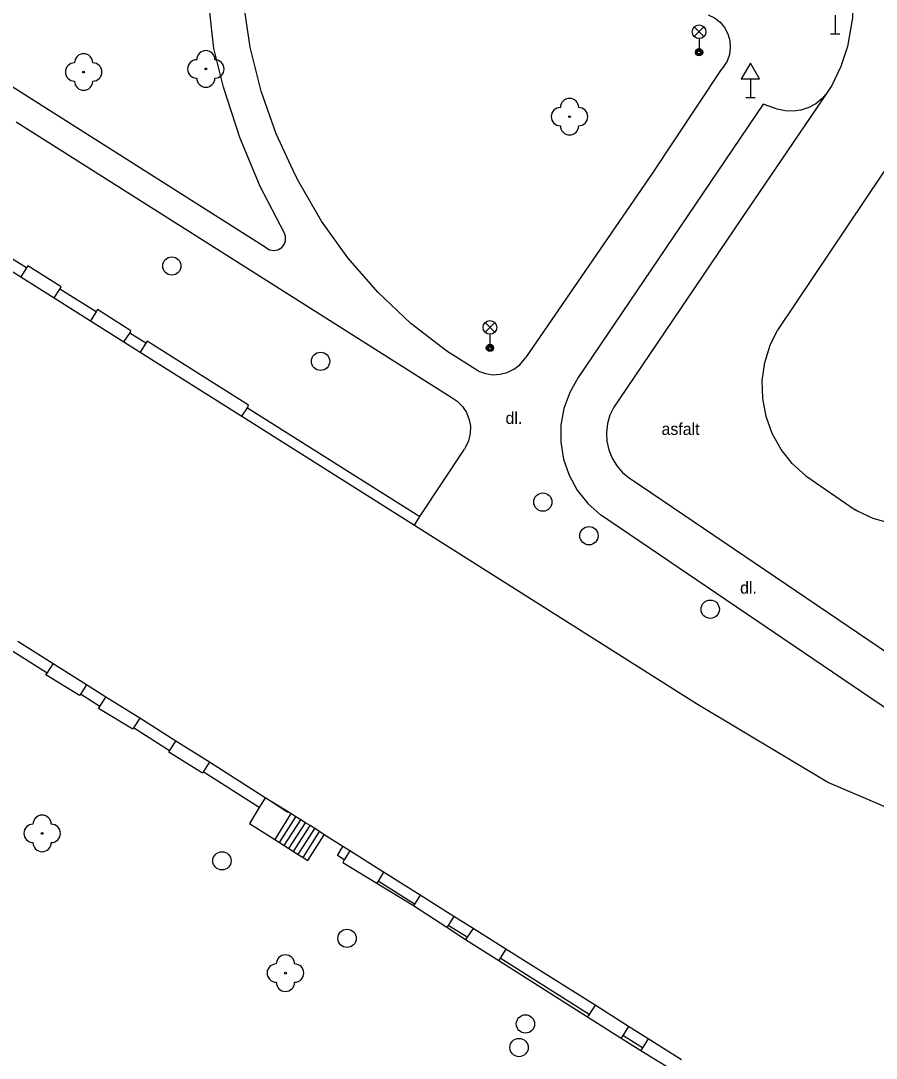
# Model space of a CAD drawing. Extents: x -539515 to -538098, y -1182060 to -1180157.
# Drawn here: x -538419.9 to -538373.1, y -1181641.1 to -1181584.3 of the extents above; entities that cross this region are included whole.
import ezdxf

# ---------------------------------------------------------------- set-up
doc = ezdxf.new("R2010")
doc.units = 0
for name, color, linetype in [('Vrstva 1', 7, 'Continuous'), ('Vrstva 13', 7, 'Continuous'), ('Vrstva 15', 7, 'Continuous'), ('Vrstva 22', 7, 'Continuous'), ('Vrstva 27', 7, 'Continuous'), ('Vrstva 33', 7, 'Continuous'), ('Vrstva 34', 7, 'Continuous'), ('Vrstva 40', 7, 'Continuous'), ('Vrstva 88', 7, 'Continuous')]:
    doc.layers.add(name, color=color, linetype=linetype)

msp = doc.modelspace()

# ---------------------------------------------------------------- linework, layer by layer
at = {"layer": 'Vrstva 1'}
for p, q in [((-538420.935, -1181597.69), (-538419.895, -1181598.347)), ((-538419.895, -1181598.347), (-538418.066, -1181599.503)), ((-538418.066, -1181599.503), (-538416.089, -1181600.751)), ((-538416.089, -1181600.751), (-538414.265, -1181601.904)), ((-538414.265, -1181601.904), (-538413.362, -1181602.474)), ((-538413.362, -1181602.474), (-538407.822, -1181605.974)), ((-538407.822, -1181605.974), (-538398.37, -1181611.94)), ((-538398.37, -1181611.94), (-538382.96, -1181621.68)), ((-538418.128, -1181619.507), (-538420.049, -1181618.293)), ((-538416.306, -1181620.659), (-538418.128, -1181619.507)), ((-538415.239, -1181621.333), (-538416.306, -1181620.659)), ((-538413.394, -1181622.496), (-538415.239, -1181621.333)), ((-538382.96, -1181621.68), (-538375.75, -1181626)), ((-538411.42, -1181623.74), (-538413.394, -1181622.496)), ((-538409.58, -1181624.9), (-538411.42, -1181623.74)), ((-538406.54, -1181626.85), (-538409.58, -1181624.9)), ((-538375.75, -1181626), (-538372.204, -1181627.517)), ((-538405.14, -1181627.71), (-538406.54, -1181626.85)), ((-538404.855, -1181627.878), (-538405.14, -1181627.71)), ((-538404.596, -1181628.041), (-538404.855, -1181627.878)), ((-538404.339, -1181628.204), (-538404.596, -1181628.041)), ((-538404.081, -1181628.366), (-538404.339, -1181628.204)), ((-538403.822, -1181628.53), (-538404.081, -1181628.366)), ((-538403.564, -1181628.692), (-538403.822, -1181628.53)), ((-538403.32, -1181628.87), (-538403.564, -1181628.692)), ((-538402.29, -1181629.5), (-538403.32, -1181628.87)), ((-538401.91, -1181629.735), (-538402.29, -1181629.5)), ((-538400.062, -1181630.901), (-538401.91, -1181629.735)), ((-538398.059, -1181632.165), (-538400.062, -1181630.901)), ((-538396.217, -1181633.327), (-538398.059, -1181632.165)), ((-538395.175, -1181633.984), (-538396.217, -1181633.327)), ((-538393.374, -1181635.12), (-538395.175, -1181633.984)), ((-538388.504, -1181638.192), (-538393.374, -1181635.12)), ((-538386.679, -1181639.343), (-538388.504, -1181638.192)), ((-538385.603, -1181640.022), (-538386.679, -1181639.343)), ((-538383.779, -1181641.173), (-538385.603, -1181640.022))]:
    msp.add_line(p, q, dxfattribs=at)
at = {"layer": 'Vrstva 13'}
for p, q in [((-538406.49, -1181596.76), (-538427.12, -1181583.68)), ((-538408.821, -1181587.978), (-538409.34, -1181585.86)), ((-538381.65, -1181587.06), (-538385.39, -1181592.69)), ((-538375.81, -1181588.27), (-538380.46, -1181595.11)), ((-538420.14, -1181589.87), (-538396.37, -1181604.93)), ((-538385.39, -1181592.69), (-538392.3, -1181602.78)), ((-538380.46, -1181595.11), (-538387.21, -1181605.08)), ((-538419.592, -1181597.865), (-538420.636, -1181597.208)), ((-538415.78, -1181600.265), (-538417.763, -1181599.017)), ((-538413.054, -1181601.987), (-538413.93, -1181601.43)), ((-538407.44, -1181605.37), (-538412.98, -1181601.87)), ((-538394.87, -1181603.51), (-538396.61, -1181602.42)), ((-538407.51, -1181605.51), (-538398.08, -1181611.45)), ((-538398.08, -1181611.45), (-538395.64, -1181607.77)), ((-538386.53, -1181609.42), (-538370.99, -1181619.95)), ((-538398.37, -1181611.94), (-538398.08, -1181611.45)), ((-538418.461, -1181620.019), (-538420.38, -1181618.802)), ((-538415.574, -1181621.849), (-538416.64, -1181621.173)), ((-538411.762, -1181624.266), (-538413.732, -1181623.017)), ((-538406.861, -1181627.373), (-538409.925, -1181625.43)), ((-538405.14, -1181627.71), (-538406.01, -1181629.12)), ((-538405.757, -1181629.29), (-538404.855, -1181627.878)), ((-538405.499, -1181629.454), (-538404.596, -1181628.041)), ((-538405.241, -1181629.617), (-538404.339, -1181628.204)), ((-538404.983, -1181629.78), (-538404.081, -1181628.366)), ((-538404.726, -1181629.944), (-538403.822, -1181628.53)), ((-538404.468, -1181630.107), (-538403.564, -1181628.692)), ((-538398.377, -1181632.657), (-538400.365, -1181631.403)), ((-538395.502, -1181634.47), (-538396.535, -1181633.819)), ((-538395.59, -1181634.6), (-538393.76, -1181635.74)), ((-538393.76, -1181635.74), (-538388.91, -1181638.83)), ((-538388.818, -1181638.686), (-538393.683, -1181635.617)), ((-538385.912, -1181640.518), (-538386.991, -1181639.838))]:
    msp.add_line(p, q, dxfattribs=at)
for points in [[(-538409.34, -1181585.86), (-538409.658, -1181583.028), (-538409.736, -1181580.179), (-538409.575, -1181577.334)], [(-538404.89, -1181592.77), (-538405.938, -1181590.525), (-538406.764, -1181588.19), (-538407.361, -1181585.785), (-538407.722, -1181583.334)], [(-538382.32, -1181584.02), (-538381.975, -1181584.19), (-538381.673, -1181584.427), (-538381.427, -1181584.721), (-538381.246, -1181585.06), (-538381.139, -1181585.429), (-538381.111, -1181585.812), (-538381.163, -1181586.193), (-538381.292, -1181586.554), (-538381.494, -1181586.881), (-538381.65, -1181587.06)], [(-538405.48, -1181595.97), (-538406.814, -1181593.401), (-538407.93, -1181590.731), (-538408.821, -1181587.978)], [(-538403.456, -1181595.299), (-538404.699, -1181593.148), (-538404.89, -1181592.77)], [(-538396.61, -1181602.42), (-538398.572, -1181600.897), (-538400.378, -1181599.191), (-538402.011, -1181597.319), (-538403.456, -1181595.299)], [(-538406.49, -1181596.76), (-538406.293, -1181596.875), (-538406.069, -1181596.916), (-538405.845, -1181596.878), (-538405.63, -1181596.75), (-538405.5, -1181596.59), (-538405.421, -1181596.376), (-538405.421, -1181596.148), (-538405.48, -1181595.97)], [(-538418.066, -1181599.503), (-538417.763, -1181599.017), (-538417.69, -1181598.9), (-538419.52, -1181597.75), (-538419.592, -1181597.865), (-538419.895, -1181598.347)], [(-538414.265, -1181601.904), (-538413.93, -1181601.43), (-538413.88, -1181601.3), (-538415.7, -1181600.14), (-538415.78, -1181600.265), (-538416.089, -1181600.751)], [(-538412.98, -1181601.87), (-538413.054, -1181601.987), (-538413.362, -1181602.474)], [(-538394.87, -1181603.51), (-538394.491, -1181603.645), (-538394.093, -1181603.703), (-538393.692, -1181603.682), (-538393.302, -1181603.581), (-538392.941, -1181603.406), (-538392.621, -1181603.162), (-538392.355, -1181602.86), (-538392.3, -1181602.78)], [(-538407.822, -1181605.974), (-538407.51, -1181605.51), (-538407.44, -1181605.37)], [(-538396.37, -1181604.93), (-538396.039, -1181605.151), (-538395.759, -1181605.433), (-538395.54, -1181605.765), (-538395.38, -1181606.18), (-538395.321, -1181606.526), (-538395.33, -1181606.924), (-538395.418, -1181607.312), (-538395.581, -1181607.675), (-538395.64, -1181607.77)], [(-538387.21, -1181605.08), (-538387.487, -1181605.477), (-538387.694, -1181605.915), (-538387.827, -1181606.38), (-538387.881, -1181606.861), (-538387.856, -1181607.344), (-538387.751, -1181607.817), (-538387.57, -1181608.266), (-538387.318, -1181608.679), (-538387.001, -1181609.045), (-538386.629, -1181609.354), (-538386.53, -1181609.42)], [(-538416.306, -1181620.659), (-538416.64, -1181621.173), (-538416.69, -1181621.25), (-538418.52, -1181620.11), (-538418.461, -1181620.019), (-538418.128, -1181619.507)], [(-538413.394, -1181622.496), (-538413.732, -1181623.017), (-538413.78, -1181623.09), (-538415.64, -1181621.95), (-538415.574, -1181621.849), (-538415.239, -1181621.333)], [(-538409.58, -1181624.9), (-538409.925, -1181625.43), (-538409.97, -1181625.5), (-538411.81, -1181624.34), (-538411.762, -1181624.266), (-538411.42, -1181623.74)], [(-538406.54, -1181626.85), (-538406.861, -1181627.373), (-538407.4, -1181628.25), (-538406.01, -1181629.12), (-538405.757, -1181629.29), (-538405.499, -1181629.454), (-538405.241, -1181629.617), (-538404.983, -1181629.78), (-538404.726, -1181629.944), (-538404.468, -1181630.107), (-538404.21, -1181630.27), (-538403.32, -1181628.87)], [(-538402.214, -1181630.237), (-538402.59, -1181630), (-538402.29, -1181629.5)], [(-538401.91, -1181629.735), (-538402.214, -1181630.237), (-538402.3, -1181630.38)], [(-538402.3, -1181630.38), (-538400.43, -1181631.51), (-538398.43, -1181632.74), (-538396.6, -1181633.92), (-538395.59, -1181634.6)], [(-538400.062, -1181630.901), (-538400.365, -1181631.403), (-538400.43, -1181631.51)], [(-538398.059, -1181632.165), (-538398.377, -1181632.657), (-538398.43, -1181632.74)], [(-538396.217, -1181633.327), (-538396.535, -1181633.819), (-538396.6, -1181633.92)], [(-538395.175, -1181633.984), (-538395.502, -1181634.47), (-538395.59, -1181634.6)], [(-538393.374, -1181635.12), (-538393.683, -1181635.617), (-538393.76, -1181635.74)], [(-538388.504, -1181638.192), (-538388.818, -1181638.686), (-538388.91, -1181638.83)], [(-538388.91, -1181638.83), (-538387.08, -1181639.98), (-538386, -1181640.66), (-538384.17, -1181641.8)], [(-538386.679, -1181639.343), (-538386.991, -1181639.838), (-538387.08, -1181639.98)], [(-538385.603, -1181640.022), (-538385.912, -1181640.518), (-538386, -1181640.66)]]:
    msp.add_lwpolyline(points, dxfattribs=at)
at = {"layer": 'Vrstva 15'}
msp.add_line((-538406.24, -1181627.01), (-538405.29, -1181627.62), dxfattribs=at)
at = {"layer": 'Vrstva 22'}
for centre in [(-538416.46, -1181587.15), (-538409.78, -1181586.98), (-538389.9, -1181589.59), (-538418.73, -1181628.79), (-538405.43, -1181636.43)]:
    msp.add_circle(centre, 0.05, dxfattribs=at)
for centre, start, end in [((-538409.78, -1181586.48), 0, 180), ((-538416.96, -1181587.15), 90, 270), ((-538416.46, -1181586.65), 0, 180), ((-538415.96, -1181587.15), 270, 90), ((-538410.28, -1181586.98), 90, 270), ((-538409.28, -1181586.98), 270, 90), ((-538416.46, -1181587.65), 180, 0), ((-538409.78, -1181587.48), 180, 0), ((-538389.9, -1181589.09), 0, 180), ((-538390.4, -1181589.59), 90, 270), ((-538389.4, -1181589.59), 270, 90), ((-538389.9, -1181590.09), 180, 0), ((-538418.73, -1181628.29), 0, 180), ((-538419.23, -1181628.79), 90, 270), ((-538418.23, -1181628.79), 270, 90), ((-538418.73, -1181629.29), 180, 0), ((-538405.43, -1181635.93), 0, 180), ((-538405.93, -1181636.43), 90, 270), ((-538404.93, -1181636.43), 270, 90), ((-538405.43, -1181636.93), 180, 0)]:
    msp.add_arc(centre, 0.5, start, end, dxfattribs=at)
at = {"layer": 'Vrstva 27'}
for centre in [(-538411.64, -1181597.76), (-538403.51, -1181602.97), (-538391.36, -1181610.67), (-538388.84, -1181612.51), (-538382.21, -1181616.53), (-538408.9, -1181630.29), (-538402.06, -1181634.53), (-538392.31, -1181639.21), (-538392.66, -1181640.5)]:
    msp.add_circle(centre, 0.5, dxfattribs=at)
at = {"layer": 'Vrstva 33'}
for p, q in [((-538383.085, -1181585.21), (-538382.555, -1181584.68)), ((-538383.085, -1181584.68), (-538382.555, -1181585.21)), ((-538382.82, -1181585.32), (-538382.82, -1181586.07)), ((-538394.515, -1181601.38), (-538393.985, -1181600.85)), ((-538394.515, -1181600.85), (-538393.985, -1181601.38)), ((-538394.25, -1181601.49), (-538394.25, -1181602.24))]:
    msp.add_line(p, q, dxfattribs=at)
for centre, radius in [((-538382.82, -1181584.945), 0.375), ((-538382.82, -1181586.07), 0.2), ((-538382.82, -1181586.07), 0.145), ((-538382.82, -1181586.07), 0.0876), ((-538394.25, -1181601.115), 0.375), ((-538394.25, -1181602.24), 0.2), ((-538394.25, -1181602.24), 0.145), ((-538394.25, -1181602.24), 0.0876)]:
    msp.add_circle(centre, radius, dxfattribs=at)
at = {"layer": 'Vrstva 34'}
for p, q in [((-538375.38, -1181584.042), (-538375.38, -1181585.06)), ((-538375.63, -1181585.06), (-538375.13, -1181585.06)), ((-538380.01, -1181587.522), (-538380.01, -1181588.54)), ((-538380.26, -1181588.54), (-538379.76, -1181588.54))]:
    msp.add_line(p, q, dxfattribs=at)
msp.add_lwpolyline([(-538380.51, -1181587.522), (-538379.51, -1181587.522), (-538380.01, -1181586.656)], close=True, dxfattribs=at)
at = {"layer": 'Vrstva 88'}
for p, q in [((-538379.31, -1181588.9), (-538382.64, -1181593.81)), ((-538378.64, -1181589.15), (-538379.31, -1181588.9)), ((-538371.72, -1181591.09), (-538378.54, -1181601.27)), ((-538382.64, -1181593.81), (-538389.42, -1181603.86)), ((-538376.99, -1181609.23), (-538374.28, -1181611.1)), ((-538372.36, -1181622.12), (-538388.2, -1181611.36))]:
    msp.add_line(p, q, dxfattribs=at)
for points in [[(-538376.48, -1181579.35), (-538375.801, -1181579.965), (-538375.239, -1181580.689), (-538374.811, -1181581.499), (-538374.531, -1181582.371), (-538374.406, -1181583.279), (-538374.441, -1181584.194), (-538374.51, -1181584.61)], [(-538374.51, -1181584.61), (-538374.711, -1181585.745), (-538375.066, -1181586.842), (-538375.57, -1181587.878), (-538375.81, -1181588.27)], [(-538375.81, -1181588.27), (-538376.096, -1181588.606), (-538376.437, -1181588.884), (-538376.824, -1181589.097), (-538377.26, -1181589.24), (-538377.678, -1181589.297), (-538378.119, -1181589.279), (-538378.548, -1181589.182), (-538378.64, -1181589.15)], [(-538376.99, -1181609.23), (-538377.722, -1181608.562), (-538378.338, -1181607.785), (-538378.821, -1181606.92), (-538379.158, -1181605.988), (-538379.342, -1181605.013), (-538379.366, -1181604.023), (-538379.232, -1181603.041), (-538378.941, -1181602.093), (-538378.54, -1181601.27)], [(-538389.42, -1181603.86), (-538389.886, -1181604.669), (-538390.208, -1181605.546), (-538390.375, -1181606.464), (-538390.384, -1181607.398), (-538390.233, -1181608.32), (-538389.927, -1181609.202), (-538389.476, -1181610.019), (-538388.892, -1181610.748), (-538388.2, -1181611.36)], [(-538366.12, -1181609.47), (-538366.785, -1181610.217), (-538367.56, -1181610.849), (-538368.425, -1181611.35), (-538369.36, -1181611.706), (-538370.339, -1181611.909), (-538371.338, -1181611.954), (-538372.332, -1181611.839), (-538373.294, -1181611.567), (-538374.201, -1181611.145), (-538374.28, -1181611.1)]]:
    msp.add_lwpolyline(points, dxfattribs=at)

# ---------------------------------------------------------------- texts
at = {"layer": 'Vrstva 40'}
for s, p in [('dl.', (-538393.398, -1181606.397)), ('asfalt', (-538384.872, -1181606.994)), ('dl.', (-538380.577, -1181615.677))]:
    msp.add_text(s, height=0.65, dxfattribs=at).set_placement(p)

doc.saveas('drawing.dxf')
